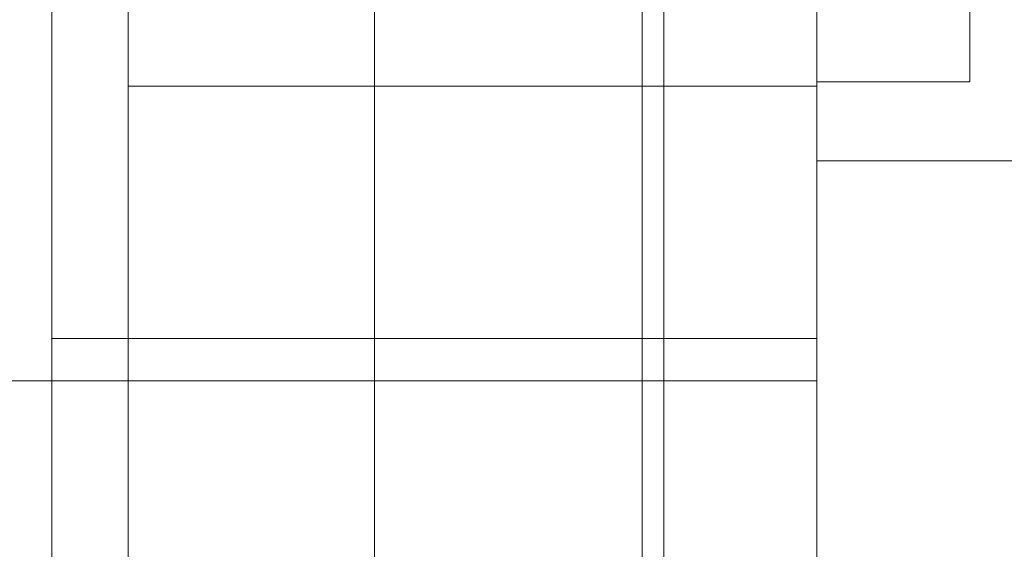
# Model space of a CAD drawing. Header units: inches. Extents: x 1 to 109, y 1 to 85.
# Tile 227 of 656: x 88.3355 to 88.4427, y 20.6821 to 20.7397. Entities that reach past the tile are written whole.
import ezdxf

# ---------------------------------------------------------------- set-up
doc = ezdxf.new("R2010")
doc.units = ezdxf.units.IN
doc.header["$MEASUREMENT"] = 0

msp = doc.modelspace()

# ---------------------------------------------------------------- linework, layer by layer
at = {"color": 7, "linetype": 'Continuous', "lineweight": 15, "ltscale": 5}
for p, q in [((88.42232, 30.16336), (88.42232, 19.76336)), ((88.40566, 19.76336), (88.40566, 28.96502)), ((88.42232, 28.96502), (88.42232, 19.76336)), ((88.42232, 25.24194), (88.42232, 20.67944)), ((88.42232, 25.23336), (88.42232, 20.67086)), ((88.42232, 20.61336), (88.42232, 21.44669)), ((88.34732, 20.67669), (88.34732, 20.96669)), ((88.34732, 20.66811), (88.34732, 20.95811)), ((88.42232, 20.91044), (88.42232, 20.73294)), ((88.42232, 20.91044), (88.42232, 20.73294)), ((88.43899, 20.91044), (88.43899, 20.73294)), ((88.43899, 20.91044), (88.43899, 20.73294)), ((88.42232, 20.90186), (88.42232, 20.72436)), ((88.42232, 20.90186), (88.42232, 20.72436)), ((88.34732, 20.73248), (88.34732, 20.89373)), ((88.42232, 20.73248), (88.42232, 20.89373)), ((88.33899, 20.29669), (88.33899, 20.86336)), ((88.42232, 19.89669), (88.42232, 20.86336)), ((88.34732, 20.63777), (88.34732, 20.82169)), ((88.34732, 20.62919), (88.34732, 20.81311)), ((88.37414, 20.58161), (88.37414, 20.74827)), ((88.40331, 20.58144), (88.40331, 20.74811)), ((88.34732, 20.73248), (88.42232, 20.73248)), ((88.42232, 20.73294), (88.43899, 20.73294)), ((88.42232, 20.73294), (88.43899, 20.73294)), ((88.42232, 20.72436), (88.48457, 20.72436)), ((88.42232, 20.72436), (88.48457, 20.72436)), ((88.42232, 20.70502), (88.33899, 20.70502)), ((88.33899, 20.48836), (88.33899, 20.70502)), ((88.42232, 20.48836), (88.42232, 20.70502)), ((88.42232, 20.70044), (87.96124, 20.70044)), ((88.42232, 20.70044), (88.42232, 20.49336))]:
    msp.add_line(p, q, dxfattribs=at)

doc.saveas('drawing.dxf')
